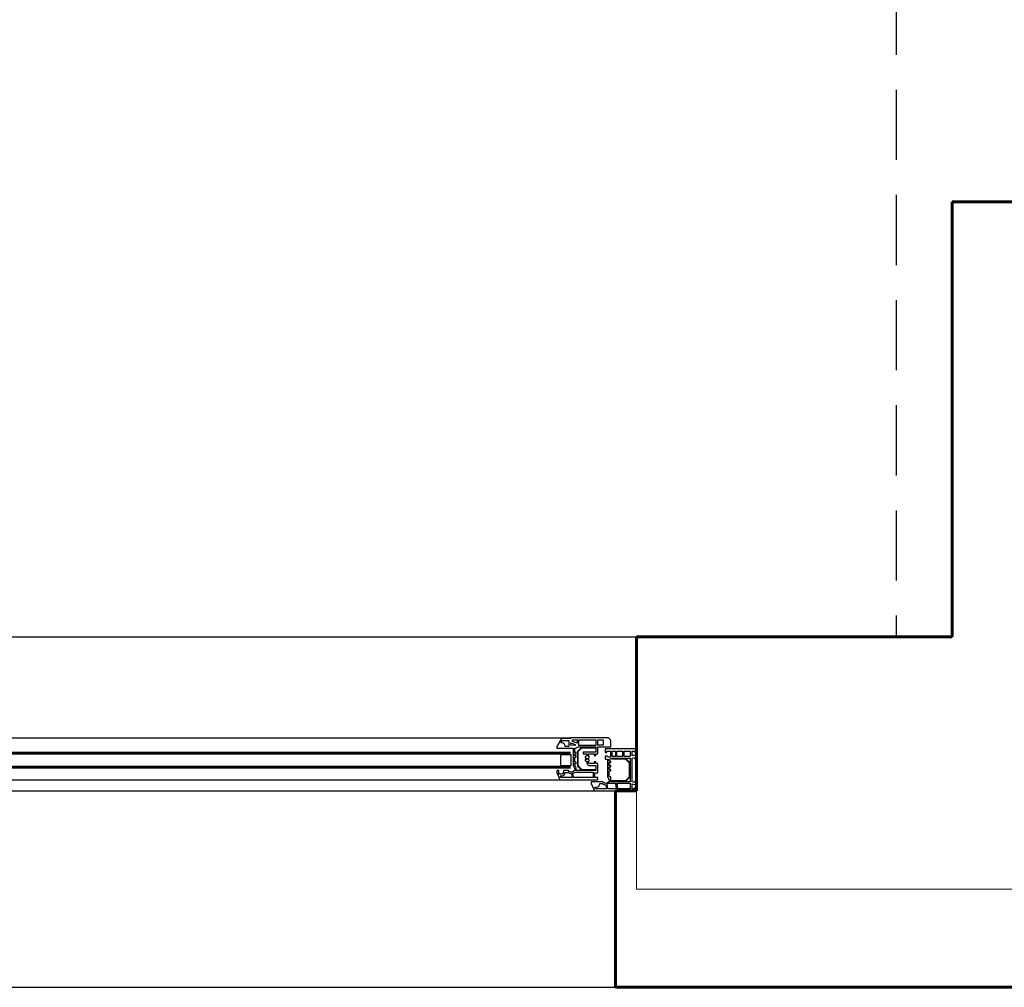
# Model space of a CAD drawing. Header units: millimetres. Extents: x 126553 to 403692, y -95821 to 38049.
# Tile 557 of 656: x 336270 to 336410, y 5993 to 6131. Entities that reach past the tile are written whole.
import ezdxf

# ---------------------------------------------------------------- set-up
doc = ezdxf.new("R2010")
doc.units = ezdxf.units.MM
doc.linetypes.add('DASHED', pattern=[15, 10, -5])
for name, color, linetype, lineweight in [('_(02 CIENKA)', 7, 'Continuous', 13), ('_(04 SREDNIA)', 7, 'Continuous', 25), ('_(05 SREDNIA DASHED)', 7, 'DASHED', 25), ('_(08 NAJGRUBSZA)', 7, 'Continuous', 60)]:
    doc.layers.add(name, color=color, linetype=linetype, lineweight=lineweight)

# ---------------------------------------------------------------- blocks, each defined once
blk = doc.blocks.new('A$C26E57F26')
for p, q in [((6.000000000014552, 0), (113.9999999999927, 0)), ((122.0000000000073, 0), (229.9999999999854, -6.821210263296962e-13)), ((10.93402366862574, -1.599999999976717), (109.0659763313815, -1.599999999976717)), ((126.9340236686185, -1.599999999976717), (225.0659763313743, -1.599999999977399)), ((9.399999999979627, -7.599999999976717), (110.6000000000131, -7.599999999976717)), ((125.3999999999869, -7.599999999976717), (226.6000000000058, -7.599999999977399))]:
    blk.add_line(p, q)
for points in [[(0, 0), (0, -0.5), (0.25, -0.5), (0.25, -0.2999999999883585), (0.6500000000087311, -0.3000000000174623), (0.6499999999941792, -1), (0.2500000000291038, -0.8999999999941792), (0, -0.8999999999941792), (0, -1.399999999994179), (0.25, -1.399999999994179), (0.25, -1.209232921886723), (0.6500000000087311, -1.309232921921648), (0.6500000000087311, -4.690767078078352), (0.25, -4.790767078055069), (0.25, -4.599999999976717), (0, -4.599999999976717), (0, -5.099999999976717), (0.2500000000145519, -5.099999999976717), (0.6500000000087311, -5), (0.6499999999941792, -5.699999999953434), (0.25, -5.699999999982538), (0.25, -5.5), (0, -5.5), (0, -6), (4.5, -6), (4.5, -5.5), (4.25, -5.5), (4.25, -5.699999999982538), (3.75, -5.699999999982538), (3.75, -4.899999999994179, -0.4142135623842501), (3.850000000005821, -4.799999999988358), (3.999999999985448, -4.799999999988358), (4.25, -4.949999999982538), (4.5, -4.949999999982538), (4.5, -4.549999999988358), (4.150000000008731, -4.550000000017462), (4.149999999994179, -2.040983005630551), (3.900000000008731, -1.540983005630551, -0.6943257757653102), (4.822526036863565, -1.299999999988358), (6.465976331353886, -1.299999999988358), (6.465976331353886, -1.049999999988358), (6.000000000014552, 0), (0, 0)], [(236, 0), (236, -0.5), (235.75, -0.5), (235.75, -0.2999999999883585), (235.3499999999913, -0.3000000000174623), (235.3500000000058, -1), (235.7499999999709, -0.8999999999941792), (236, -0.8999999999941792), (236, -1.399999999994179), (235.75, -1.399999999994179), (235.75, -1.209232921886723), (235.3499999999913, -1.309232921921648), (235.3499999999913, -4.690767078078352), (235.75, -4.790767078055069), (235.75, -4.599999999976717), (236, -4.599999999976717), (236, -5.099999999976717), (235.7499999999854, -5.099999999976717), (235.3499999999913, -5), (235.3500000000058, -5.699999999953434), (235.75, -5.699999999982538), (235.75, -5.5), (236, -5.5), (236, -6), (231.5, -6), (231.5, -5.5), (231.75, -5.5), (231.75, -5.699999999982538), (232.25, -5.699999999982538), (232.25, -4.899999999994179, 0.4142135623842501), (232.1499999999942, -4.799999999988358), (232.0000000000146, -4.799999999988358), (231.75, -4.949999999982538), (231.5, -4.949999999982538), (231.5, -4.549999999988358), (231.8499999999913, -4.550000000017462), (231.8500000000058, -2.040983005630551), (232.0999999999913, -1.540983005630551, 0.6943257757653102), (231.1774739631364, -1.299999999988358), (229.5340236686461, -1.299999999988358), (229.5340236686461, -1.049999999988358), (229.9999999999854, 0), (236, 0)], [(0.9000000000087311, -4.699999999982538), (0.9000000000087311, -1.299999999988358), (3.69999999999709, -1.299999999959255), (3.69999999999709, -1.699999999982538), (3.750000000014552, -1.799999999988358), (3.700000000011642, -1.799999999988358), (3.700000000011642, -2.000000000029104), (3.849999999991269, -2), (3.900000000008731, -2.099999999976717), (3.900000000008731, -2.849999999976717), (3.69999999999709, -2.849999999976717), (3.69999999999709, -3.049999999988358), (3.900000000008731, -3.049999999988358), (3.900000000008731, -3.449999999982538), (3.69999999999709, -3.449999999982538), (3.69999999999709, -3.649999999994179), (3.900000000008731, -3.650000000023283), (3.900000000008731, -4.049999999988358), (3.69999999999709, -4.049999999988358), (3.69999999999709, -4.25), (3.899999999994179, -4.25), (3.900000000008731, -4.549999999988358, 0.3393928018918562), (3.620871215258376, -4.699999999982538), (0.9000000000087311, -4.699999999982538)], [(3.00155644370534, -1.100000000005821), (2.901556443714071, -0.2999999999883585), (4.110895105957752, -0.2999999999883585), (4.188247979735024, -0.9188229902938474, -0.6395021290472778), (3.897480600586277, -1.099999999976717), (3.00155644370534, -1.100000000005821)], [(4.38554476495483, -0.884745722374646), (4.312451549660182, -0.2999999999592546), (5.84753099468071, -0.2999999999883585), (5.95847774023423, -0.5499999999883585), (5.74416028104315, -0.5499999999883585, 0.4142135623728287), (5.24416028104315, -1.049999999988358), (4.861223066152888, -1.049999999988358, 0.1837990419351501), (4.38554476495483, -0.884745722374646)], [(115.6144552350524, -0.884745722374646), (115.6875484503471, -0.2999999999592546), (114.1524690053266, -0.2999999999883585), (114.041522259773, -0.5499999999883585), (114.2558397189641, -0.5499999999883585, -0.4142135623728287), (114.7558397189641, -1.049999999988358), (115.1387769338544, -1.049999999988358, -0.1837990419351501), (115.6144552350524, -0.884745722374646)], [(116.9984435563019, -1.100000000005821), (117.0984435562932, -0.2999999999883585), (115.8891048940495, -0.2999999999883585), (115.8117520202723, -0.9188229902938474, 0.6395021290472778), (116.102519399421, -1.099999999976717), (116.9984435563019, -1.100000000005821)], [(119.0015564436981, -1.100000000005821), (118.9015564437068, -0.2999999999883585), (120.1108951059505, -0.2999999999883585), (120.1882479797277, -0.9188229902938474, -0.6395021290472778), (119.897480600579, -1.099999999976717), (119.0015564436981, -1.100000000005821)], [(120.3855447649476, -0.884745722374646), (120.3124515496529, -0.2999999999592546), (121.8475309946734, -0.2999999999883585), (121.958477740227, -0.5499999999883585), (121.7441602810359, -0.5499999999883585, 0.4142135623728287), (121.2441602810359, -1.049999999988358), (120.8612230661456, -1.049999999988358, 0.1837990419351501), (120.3855447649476, -0.884745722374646)], [(231.6144552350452, -0.884745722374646), (231.6875484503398, -0.2999999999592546), (230.1524690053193, -0.2999999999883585), (230.0415222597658, -0.5499999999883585), (230.2558397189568, -0.5499999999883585, -0.4142135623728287), (230.7558397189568, -1.049999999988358), (231.1387769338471, -1.049999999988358, -0.1837990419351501), (231.6144552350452, -0.884745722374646)], [(232.9984435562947, -1.100000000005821), (233.0984435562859, -0.2999999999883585), (231.8891048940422, -0.2999999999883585), (231.811752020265, -0.9188229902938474, 0.6395021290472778), (232.1025193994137, -1.099999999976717), (232.9984435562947, -1.100000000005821)], [(235.0999999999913, -4.699999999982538), (235.0999999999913, -1.299999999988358), (232.3000000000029, -1.299999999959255), (232.3000000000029, -1.699999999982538), (232.2499999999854, -1.799999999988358), (232.2999999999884, -1.799999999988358), (232.2999999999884, -2.000000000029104), (232.1500000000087, -2), (232.0999999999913, -2.099999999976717), (232.0999999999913, -2.849999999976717), (232.3000000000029, -2.849999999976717), (232.3000000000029, -3.049999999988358), (232.0999999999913, -3.049999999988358), (232.0999999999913, -3.449999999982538), (232.3000000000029, -3.449999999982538), (232.3000000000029, -3.649999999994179), (232.0999999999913, -3.650000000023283), (232.0999999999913, -4.049999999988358), (232.3000000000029, -4.049999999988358), (232.3000000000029, -4.25), (232.1000000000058, -4.25), (232.0999999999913, -4.549999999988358, -0.3393928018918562), (232.3791287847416, -4.699999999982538), (235.0999999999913, -4.699999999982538)], [(5.549999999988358, -1.600000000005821), (5.549999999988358, -1.899999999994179), (5.949999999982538, -1.899999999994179), (5.949999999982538, -2.600000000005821), (5.549999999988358, -2.600000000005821), (5.549999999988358, -3.899999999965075), (5.799999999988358, -3.899999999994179), (5.799999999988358, -4.149999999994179), (6.049999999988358, -4.149999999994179), (6.049999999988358, -3.899999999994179), (6.75, -3.899999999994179, -0.4142135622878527), (6.850000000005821, -3.999999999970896), (6.850000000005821, -4.25), (6.75, -4.25), (6.75, -4.449999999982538), (6.850000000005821, -4.5), (6.850000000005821, -4.699999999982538), (6.75, -4.75), (6.75, -4.949999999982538), (6.850000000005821, -4.949999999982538), (6.850000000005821, -5.299999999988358), (6.049999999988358, -5.299999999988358), (6.049999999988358, -5.049999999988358), (5.799999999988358, -5.049999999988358), (5.799999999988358, -5.299999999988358), (5.549999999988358, -5.299999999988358), (5.549999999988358, -6.299999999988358), (3.699999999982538, -6.299999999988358), (3.699999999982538, -7.099999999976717, 0.414213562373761), (4.199999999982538, -7.599999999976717), (9.39999999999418, -7.599999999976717), (9.39999999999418, -7.5), (10.69999999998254, -7.5), (11.39999999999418, -6.350000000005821), (11.39999999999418, -6.100000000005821), (9.049999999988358, -6.100000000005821), (9.049999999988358, -3.640983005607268), (8.799999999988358, -3.140983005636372, -0.6943257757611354), (9.722526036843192, -2.899999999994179), (10.42818394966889, -2.899999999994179), (10.42818394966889, -2.649999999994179, -0.4142135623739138), (10.67818394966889, -2.399999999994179), (11.00344815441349, -2.399999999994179), (11.07001620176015, -2.549999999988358), (11.07001620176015, -2.900000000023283), (11.39999999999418, -2.899999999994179), (11.39999999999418, -2.650000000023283), (10.93402366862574, -1.599999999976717), (5.549999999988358, -1.600000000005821)], [(6.199999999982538, -1.899999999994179), (9.010895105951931, -1.900000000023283), (9.088247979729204, -2.518822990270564, 0.1227813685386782), (8.797480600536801, -2.699999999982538), (6.199999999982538, -2.699999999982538), (6.199999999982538, -1.899999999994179)], [(9.212451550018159, -1.899999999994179), (10.7815546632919, -1.899999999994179), (10.89250140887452, -2.149999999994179), (10.67818394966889, -2.149999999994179, 0.4142135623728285), (10.17818394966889, -2.649999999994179), (9.76122306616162, -2.649999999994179, 0.183799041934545), (9.285544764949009, -2.484745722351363), (9.212451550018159, -1.899999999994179)], [(114.4500000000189, -1.600000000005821), (114.4500000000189, -1.899999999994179), (114.0500000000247, -1.899999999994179), (114.0500000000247, -2.600000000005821), (114.4500000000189, -2.600000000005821), (114.4500000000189, -3.899999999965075), (114.2000000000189, -3.899999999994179), (114.2000000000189, -4.149999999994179), (113.9500000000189, -4.149999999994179), (113.9500000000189, -3.899999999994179), (113.2500000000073, -3.899999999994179, 0.4142135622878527), (113.1500000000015, -3.999999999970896), (113.1500000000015, -4.25), (113.2500000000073, -4.25), (113.2500000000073, -4.449999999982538), (113.1500000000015, -4.5), (113.1500000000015, -4.699999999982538), (113.2500000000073, -4.75), (113.2500000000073, -4.949999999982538), (113.1500000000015, -4.949999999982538), (113.1500000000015, -5.299999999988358), (113.9500000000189, -5.299999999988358), (113.9500000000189, -5.049999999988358), (114.2000000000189, -5.049999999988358), (114.2000000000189, -5.299999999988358), (114.4500000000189, -5.299999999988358), (114.4500000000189, -6.299999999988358), (116.3000000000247, -6.299999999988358), (116.3000000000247, -7.099999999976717, -0.414213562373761), (115.8000000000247, -7.599999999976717), (110.6000000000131, -7.599999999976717), (110.6000000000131, -7.5), (109.3000000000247, -7.5), (108.6000000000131, -6.350000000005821), (108.6000000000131, -6.100000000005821), (110.9500000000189, -6.100000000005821), (110.9500000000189, -3.640983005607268), (111.2000000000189, -3.140983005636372, 0.6943257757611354), (110.2774739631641, -2.899999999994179), (109.5718160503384, -2.899999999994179), (109.5718160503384, -2.649999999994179, 0.4142135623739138), (109.3218160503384, -2.399999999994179), (108.9965518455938, -2.399999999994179), (108.9299837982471, -2.549999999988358), (108.9299837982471, -2.900000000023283), (108.6000000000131, -2.899999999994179), (108.6000000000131, -2.650000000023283), (109.0659763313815, -1.599999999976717), (114.4500000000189, -1.600000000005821)], [(110.7875484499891, -1.899999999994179), (109.2184453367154, -1.899999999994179), (109.1074985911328, -2.149999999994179), (109.3218160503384, -2.149999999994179, -0.4142135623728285), (109.8218160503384, -2.649999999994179), (110.2387769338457, -2.649999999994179, -0.183799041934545), (110.7144552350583, -2.484745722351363), (110.7875484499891, -1.899999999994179)], [(113.8000000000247, -1.899999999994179), (110.9891048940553, -1.900000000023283), (110.9117520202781, -2.518822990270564, -0.1227813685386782), (111.2025193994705, -2.699999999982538), (113.8000000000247, -2.699999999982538), (113.8000000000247, -1.899999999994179)], [(121.5499999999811, -1.600000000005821), (121.5499999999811, -1.899999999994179), (121.9499999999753, -1.899999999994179), (121.9499999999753, -2.600000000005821), (121.5499999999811, -2.600000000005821), (121.5499999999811, -3.899999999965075), (121.7999999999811, -3.899999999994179), (121.7999999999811, -4.149999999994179), (122.0499999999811, -4.149999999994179), (122.0499999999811, -3.899999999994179), (122.7499999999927, -3.899999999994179, -0.4142135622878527), (122.8499999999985, -3.999999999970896), (122.8499999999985, -4.25), (122.7499999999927, -4.25), (122.7499999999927, -4.449999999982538), (122.8499999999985, -4.5), (122.8499999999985, -4.699999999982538), (122.7499999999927, -4.75), (122.7499999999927, -4.949999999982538), (122.8499999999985, -4.949999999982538), (122.8499999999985, -5.299999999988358), (122.0499999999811, -5.299999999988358), (122.0499999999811, -5.049999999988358), (121.7999999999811, -5.049999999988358), (121.7999999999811, -5.299999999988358), (121.5499999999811, -5.299999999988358), (121.5499999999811, -6.299999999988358), (119.6999999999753, -6.299999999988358), (119.6999999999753, -7.099999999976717, 0.414213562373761), (120.1999999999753, -7.599999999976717), (125.3999999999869, -7.599999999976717), (125.3999999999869, -7.5), (126.6999999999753, -7.5), (127.3999999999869, -6.350000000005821), (127.3999999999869, -6.100000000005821), (125.0499999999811, -6.100000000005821), (125.0499999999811, -3.640983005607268), (124.7999999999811, -3.140983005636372, -0.6943257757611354), (125.7225260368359, -2.899999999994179), (126.4281839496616, -2.899999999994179), (126.4281839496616, -2.649999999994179, -0.4142135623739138), (126.6781839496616, -2.399999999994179), (127.0034481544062, -2.399999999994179), (127.0700162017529, -2.549999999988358), (127.0700162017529, -2.900000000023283), (127.3999999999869, -2.899999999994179), (127.3999999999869, -2.650000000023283), (126.9340236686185, -1.599999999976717), (121.5499999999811, -1.600000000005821)], [(122.1999999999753, -1.899999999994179), (125.0108951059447, -1.900000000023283), (125.0882479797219, -2.518822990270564, 0.1227813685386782), (124.7974806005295, -2.699999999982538), (122.1999999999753, -2.699999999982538), (122.1999999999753, -1.899999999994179)], [(125.2124515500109, -1.899999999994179), (126.7815546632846, -1.899999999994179), (126.8925014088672, -2.149999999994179), (126.6781839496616, -2.149999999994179, 0.4142135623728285), (126.1781839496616, -2.649999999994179), (125.7612230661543, -2.649999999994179, 0.183799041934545), (125.2855447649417, -2.484745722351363), (125.2124515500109, -1.899999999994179)], [(230.4500000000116, -1.600000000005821), (230.4500000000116, -1.899999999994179), (230.0500000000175, -1.899999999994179), (230.0500000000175, -2.600000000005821), (230.4500000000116, -2.600000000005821), (230.4500000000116, -3.899999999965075), (230.2000000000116, -3.899999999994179), (230.2000000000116, -4.149999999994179), (229.9500000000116, -4.149999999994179), (229.9500000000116, -3.899999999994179), (229.25, -3.899999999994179, 0.4142135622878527), (229.1499999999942, -3.999999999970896), (229.1499999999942, -4.25), (229.25, -4.25), (229.25, -4.449999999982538), (229.1499999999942, -4.5), (229.1499999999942, -4.699999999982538), (229.25, -4.75), (229.25, -4.949999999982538), (229.1499999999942, -4.949999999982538), (229.1499999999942, -5.299999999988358), (229.9500000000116, -5.299999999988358), (229.9500000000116, -5.049999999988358), (230.2000000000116, -5.049999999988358), (230.2000000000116, -5.299999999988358), (230.4500000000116, -5.299999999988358), (230.4500000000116, -6.299999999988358), (232.3000000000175, -6.299999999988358), (232.3000000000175, -7.099999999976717, -0.414213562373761), (231.8000000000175, -7.599999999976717), (226.6000000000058, -7.599999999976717), (226.6000000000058, -7.5), (225.3000000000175, -7.5), (224.6000000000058, -6.350000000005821), (224.6000000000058, -6.100000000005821), (226.9500000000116, -6.100000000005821), (226.9500000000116, -3.640983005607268), (227.2000000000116, -3.140983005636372, 0.6943257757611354), (226.2774739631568, -2.899999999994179), (225.5718160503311, -2.899999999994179), (225.5718160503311, -2.649999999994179, 0.4142135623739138), (225.3218160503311, -2.399999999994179), (224.9965518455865, -2.399999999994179), (224.9299837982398, -2.549999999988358), (224.9299837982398, -2.900000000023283), (224.6000000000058, -2.899999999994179), (224.6000000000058, -2.650000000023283), (225.0659763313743, -1.599999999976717), (230.4500000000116, -1.600000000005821)], [(226.7875484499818, -1.899999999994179), (225.2184453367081, -1.899999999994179), (225.1074985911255, -2.149999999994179), (225.3218160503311, -2.149999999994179, -0.4142135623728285), (225.8218160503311, -2.649999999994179), (226.2387769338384, -2.649999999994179, -0.183799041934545), (226.714455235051, -2.484745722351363), (226.7875484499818, -1.899999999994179)], [(229.8000000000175, -1.899999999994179), (226.9891048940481, -1.900000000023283), (226.9117520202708, -2.518822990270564, -0.1227813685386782), (227.2025193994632, -2.699999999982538), (229.8000000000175, -2.699999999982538), (229.8000000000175, -1.899999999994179)], [(8.659113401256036, -2.899999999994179, 0.1439330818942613), (8.60000000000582, -3.299999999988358), (8.799999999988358, -3.699999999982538), (8.799999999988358, -3.899999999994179), (8.60000000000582, -3.899999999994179), (8.60000000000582, -4.099999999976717), (8.799999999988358, -4.099999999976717), (8.799999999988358, -4.799999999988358), (8.60000000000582, -4.799999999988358), (8.60000000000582, -5), (8.799999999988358, -5), (8.799999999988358, -5.299999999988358), (8.60000000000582, -5.299999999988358), (8.60000000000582, -5.5), (8.799999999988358, -5.5), (8.799999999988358, -6.08158997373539, 0.09816449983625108), (8.371456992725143, -6.299999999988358), (5.799999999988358, -6.299999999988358), (5.799999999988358, -5.549999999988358), (7.600000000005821, -5.549999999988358), (7.600000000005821, -5.299999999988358), (7.100000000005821, -5.299999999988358), (7.100000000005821, -4.949999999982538), (7.350000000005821, -4.899999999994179), (7.350000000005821, -4.699999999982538), (7.100000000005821, -4.699999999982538), (7.100000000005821, -4.5), (7.350000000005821, -4.5), (7.350000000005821, -4.299999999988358), (7.100000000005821, -4.25), (7.100000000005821, -4, 0.414213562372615), (6.75, -3.649999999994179), (5.799999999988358, -3.649999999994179), (5.799999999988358, -2.899999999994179), (8.659113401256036, -2.899999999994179, 0.1439330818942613)], [(111.3408865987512, -2.899999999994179, -0.1439330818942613), (111.4000000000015, -3.299999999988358), (111.2000000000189, -3.699999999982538), (111.2000000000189, -3.899999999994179), (111.4000000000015, -3.899999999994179), (111.4000000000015, -4.099999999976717), (111.2000000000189, -4.099999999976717), (111.2000000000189, -4.799999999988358), (111.4000000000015, -4.799999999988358), (111.4000000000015, -5), (111.2000000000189, -5), (111.2000000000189, -5.299999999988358), (111.4000000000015, -5.299999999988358), (111.4000000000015, -5.5), (111.2000000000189, -5.5), (111.2000000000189, -6.08158997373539, -0.09816449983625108), (111.6285430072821, -6.299999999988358), (114.2000000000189, -6.299999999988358), (114.2000000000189, -5.549999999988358), (112.4000000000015, -5.549999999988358), (112.4000000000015, -5.299999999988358), (112.9000000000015, -5.299999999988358), (112.9000000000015, -4.949999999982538), (112.6500000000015, -4.899999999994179), (112.6500000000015, -4.699999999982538), (112.9000000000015, -4.699999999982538), (112.9000000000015, -4.5), (112.6500000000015, -4.5), (112.6500000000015, -4.299999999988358), (112.9000000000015, -4.25), (112.9000000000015, -4, -0.414213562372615), (113.2500000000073, -3.649999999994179), (114.2000000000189, -3.649999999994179), (114.2000000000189, -2.899999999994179), (111.3408865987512, -2.899999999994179, -0.1439330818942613)], [(124.6591134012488, -2.899999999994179, 0.1439330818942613), (124.5999999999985, -3.299999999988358), (124.7999999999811, -3.699999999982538), (124.7999999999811, -3.899999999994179), (124.5999999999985, -3.899999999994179), (124.5999999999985, -4.099999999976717), (124.7999999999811, -4.099999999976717), (124.7999999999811, -4.799999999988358), (124.5999999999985, -4.799999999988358), (124.5999999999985, -5), (124.7999999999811, -5), (124.7999999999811, -5.299999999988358), (124.5999999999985, -5.299999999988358), (124.5999999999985, -5.5), (124.7999999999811, -5.5), (124.7999999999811, -6.08158997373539, 0.09816449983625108), (124.3714569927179, -6.299999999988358), (121.7999999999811, -6.299999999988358), (121.7999999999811, -5.549999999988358), (123.5999999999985, -5.549999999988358), (123.5999999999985, -5.299999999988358), (123.0999999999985, -5.299999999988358), (123.0999999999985, -4.949999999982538), (123.3499999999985, -4.899999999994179), (123.3499999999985, -4.699999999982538), (123.0999999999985, -4.699999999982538), (123.0999999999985, -4.5), (123.3499999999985, -4.5), (123.3499999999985, -4.299999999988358), (123.0999999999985, -4.25), (123.0999999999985, -4, 0.414213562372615), (122.7499999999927, -3.649999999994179), (121.7999999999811, -3.649999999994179), (121.7999999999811, -2.899999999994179), (124.6591134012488, -2.899999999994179, 0.1439330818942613)], [(227.340886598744, -2.899999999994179, -0.1439330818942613), (227.3999999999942, -3.299999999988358), (227.2000000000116, -3.699999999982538), (227.2000000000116, -3.899999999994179), (227.3999999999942, -3.899999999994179), (227.3999999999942, -4.099999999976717), (227.2000000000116, -4.099999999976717), (227.2000000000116, -4.799999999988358), (227.3999999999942, -4.799999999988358), (227.3999999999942, -5), (227.2000000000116, -5), (227.2000000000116, -5.299999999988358), (227.3999999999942, -5.299999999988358), (227.3999999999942, -5.5), (227.2000000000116, -5.5), (227.2000000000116, -6.08158997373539, -0.09816449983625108), (227.6285430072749, -6.299999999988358), (230.2000000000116, -6.299999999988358), (230.2000000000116, -5.549999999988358), (228.3999999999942, -5.549999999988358), (228.3999999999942, -5.299999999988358), (228.8999999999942, -5.299999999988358), (228.8999999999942, -4.949999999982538), (228.6499999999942, -4.899999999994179), (228.6499999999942, -4.699999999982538), (228.8999999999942, -4.699999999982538), (228.8999999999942, -4.5), (228.6499999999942, -4.5), (228.6499999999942, -4.299999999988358), (228.8999999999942, -4.25), (228.8999999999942, -4, -0.414213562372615), (229.25, -3.649999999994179), (230.2000000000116, -3.649999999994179), (230.2000000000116, -2.899999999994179), (227.340886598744, -2.899999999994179, -0.1439330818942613)], [(9.64999999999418, -6.350000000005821), (10.17818394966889, -6.350000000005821, 0.4142135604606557), (10.67266641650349, -6.849999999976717), (10.80298017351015, -6.850000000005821), (10.58993669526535, -7.199999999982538), (9.64999999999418, -7.199999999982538), (9.64999999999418, -6.350000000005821)], [(110.3500000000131, -6.350000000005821), (109.8218160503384, -6.350000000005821, -0.4142135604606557), (109.3273335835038, -6.849999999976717), (109.1970198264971, -6.850000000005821), (109.4100633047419, -7.199999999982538), (110.3500000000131, -7.199999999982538), (110.3500000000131, -6.350000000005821)], [(125.6499999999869, -6.350000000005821), (126.1781839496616, -6.350000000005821, 0.4142135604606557), (126.6726664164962, -6.849999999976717), (126.8029801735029, -6.850000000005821), (126.5899366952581, -7.199999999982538), (125.6499999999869, -7.199999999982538), (125.6499999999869, -6.350000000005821)], [(226.3500000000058, -6.350000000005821), (225.8218160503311, -6.350000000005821, -0.4142135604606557), (225.3273335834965, -6.849999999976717), (225.1970198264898, -6.850000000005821), (225.4100633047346, -7.199999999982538), (226.3500000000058, -7.199999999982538), (226.3500000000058, -6.350000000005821)]]:
    blk.add_lwpolyline(points, format="xyb", close=True)
for points in [[(120.4999999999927, -6), (115.5000000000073, -6), (115.5000000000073, -5.5), (115.7500000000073, -5.5), (115.7500000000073, -5.699999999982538), (116.2500000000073, -5.699999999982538), (116.2500000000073, -4.899999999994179, 0.4142135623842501), (116.1500000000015, -4.799999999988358), (116.0000000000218, -4.799999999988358), (115.7500000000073, -4.949999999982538), (115.5000000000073, -4.949999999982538), (115.5000000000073, -4.549999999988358), (115.8499999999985, -4.550000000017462), (115.8500000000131, -2.040983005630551), (116.0999999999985, -1.540983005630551, 0.6943257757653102), (115.1774739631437, -1.299999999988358), (113.5340236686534, -1.299999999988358), (113.5340236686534, -1.049999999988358), (113.9999999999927, 0)], [(120.4999999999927, -6), (120.4999999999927, -5.5), (120.2499999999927, -5.5), (120.2499999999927, -5.699999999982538), (119.7499999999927, -5.699999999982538), (119.7499999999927, -4.899999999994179, -0.4142135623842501), (119.8499999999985, -4.799999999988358), (119.9999999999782, -4.799999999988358), (120.2499999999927, -4.949999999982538), (120.4999999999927, -4.949999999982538), (120.4999999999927, -4.549999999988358), (120.1500000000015, -4.550000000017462), (120.1499999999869, -2.040983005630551), (119.9000000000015, -1.540983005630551, -0.6943257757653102), (120.8225260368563, -1.299999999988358), (122.4659763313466, -1.299999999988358), (122.4659763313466, -1.049999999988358), (122.0000000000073, 0)], [(116.3000000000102, -1.299999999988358), (116.3000000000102, -1.699999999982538), (116.2499999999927, -1.799999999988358), (116.2999999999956, -1.799999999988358), (116.2999999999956, -2.000000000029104), (116.150000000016, -2), (116.0999999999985, -2.099999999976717), (116.0999999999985, -2.849999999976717), (116.3000000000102, -2.849999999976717), (116.3000000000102, -3.049999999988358), (116.0999999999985, -3.049999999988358), (116.0999999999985, -3.449999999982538), (116.3000000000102, -3.449999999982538), (116.3000000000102, -3.649999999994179), (116.0999999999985, -3.650000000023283), (116.0999999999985, -4.049999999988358), (116.3000000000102, -4.049999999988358), (116.3000000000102, -4.25), (116.1000000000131, -4.25), (116.0999999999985, -4.549999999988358, -0.3393928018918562), (116.3791287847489, -4.699999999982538), (116.3791287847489, -4.699999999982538), (119.6208712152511, -4.699999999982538, -0.3393928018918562), (119.9000000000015, -4.549999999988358), (119.8999999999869, -4.25), (119.6999999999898, -4.25), (119.6999999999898, -4.049999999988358), (119.9000000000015, -4.049999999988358), (119.9000000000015, -3.650000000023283), (119.6999999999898, -3.649999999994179), (119.6999999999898, -3.449999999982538), (119.9000000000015, -3.449999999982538), (119.9000000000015, -3.049999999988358), (119.6999999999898, -3.049999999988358), (119.6999999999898, -2.849999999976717), (119.9000000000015, -2.849999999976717), (119.9000000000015, -2.099999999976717), (119.849999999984, -2), (119.7000000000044, -2.000000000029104), (119.7000000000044, -1.799999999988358), (119.7500000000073, -1.799999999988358), (119.6999999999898, -1.699999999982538), (119.6999999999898, -1.299999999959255), (116.3000000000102, -1.299999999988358)]]:
    blk.add_lwpolyline(points, format="xyb")
blk.add_lwpolyline([(122.0000000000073, 0), (113.9999999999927, 0), (113.9999999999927, 0)])
for points in [[(0.9000000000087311, -1.099999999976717), (0.8999999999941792, -0.2999999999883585), (2.700000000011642, -0.3000000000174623), (2.798461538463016, -1.099999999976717), (0.9000000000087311, -1.099999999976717)], [(117.2015384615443, -1.099999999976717), (117.3000000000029, -0.2999999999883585), (118.7000000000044, -0.3000000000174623), (118.7984615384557, -1.099999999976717), (117.2015384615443, -1.099999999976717)], [(235.0999999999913, -1.099999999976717), (235.1000000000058, -0.2999999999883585), (233.2999999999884, -0.3000000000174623), (233.201538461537, -1.099999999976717), (235.0999999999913, -1.099999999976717)], [(9.39999999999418, -5.199999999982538), (9.39999999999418, -3.600000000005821), (10.79999999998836, -3.600000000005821), (10.79999999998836, -5.199999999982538)], [(110.6000000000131, -5.199999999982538), (110.6000000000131, -3.600000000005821), (109.2000000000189, -3.600000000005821), (109.2000000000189, -5.199999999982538)], [(125.3999999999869, -5.199999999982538), (125.3999999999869, -3.600000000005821), (126.7999999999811, -3.600000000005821), (126.7999999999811, -5.199999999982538)], [(226.6000000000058, -5.199999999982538), (226.6000000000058, -3.600000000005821), (225.2000000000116, -3.600000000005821), (225.2000000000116, -5.199999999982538)], [(1.80000000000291, -5.699999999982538), (0.9000000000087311, -5.699999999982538), (0.8999999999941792, -4.899999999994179), (1.80000000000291, -4.899999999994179), (1.80000000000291, -5.699999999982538)], [(2, -4.899999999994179), (2.80000000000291, -4.899999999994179), (2.80000000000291, -5.699999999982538), (2, -5.699999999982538), (2, -4.899999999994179)], [(3, -4.899999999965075), (3.5, -4.899999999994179), (3.5, -5.699999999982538), (3, -5.699999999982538), (3, -4.899999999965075)], [(117.0000000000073, -4.899999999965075), (116.5000000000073, -4.899999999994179), (116.5000000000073, -5.699999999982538), (117.0000000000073, -5.699999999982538), (117.0000000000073, -4.899999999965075)], [(117.9000000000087, -4.899999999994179), (117.2000000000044, -4.899999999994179), (117.2000000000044, -5.699999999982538), (117.9000000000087, -5.699999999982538), (117.9000000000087, -4.899999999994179)], [(118.0999999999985, -4.899999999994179), (118.7999999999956, -4.899999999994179), (118.7999999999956, -5.699999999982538), (118.0999999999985, -5.699999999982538), (118.0999999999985, -4.899999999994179)], [(118.9999999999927, -4.899999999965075), (119.4999999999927, -4.899999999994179), (119.4999999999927, -5.699999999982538), (118.9999999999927, -5.699999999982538), (118.9999999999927, -4.899999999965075)], [(233, -4.899999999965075), (232.5, -4.899999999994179), (232.5, -5.699999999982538), (233, -5.699999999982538), (233, -4.899999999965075)], [(234, -4.899999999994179), (233.1999999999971, -4.899999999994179), (233.1999999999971, -5.699999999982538), (234, -5.699999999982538), (234, -4.899999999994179)], [(234.1999999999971, -5.699999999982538), (235.0999999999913, -5.699999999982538), (235.1000000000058, -4.899999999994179), (234.1999999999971, -4.899999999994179), (234.1999999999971, -5.699999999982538)], [(5.549999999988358, -6.549999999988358), (5.549999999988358, -7.299999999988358), (4.75, -7.299999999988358), (4.75, -6.549999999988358), (5.549999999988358, -6.549999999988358)], [(8.25, -6.5), (8.25, -7.299999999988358), (5.799999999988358, -7.299999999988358), (5.799999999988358, -6.5), (8.25, -6.5)], [(8.500000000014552, -6.799999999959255), (9.14999999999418, -7.045499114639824), (9.14999999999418, -7.299999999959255), (8.5, -7.299999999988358), (8.500000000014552, -6.799999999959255)], [(8.758876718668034, -6.500622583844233), (9.39999999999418, -6.54558886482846), (9.39999999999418, -6.87268477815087), (8.75, -6.627185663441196), (8.758876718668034, -6.500622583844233)], [(111.2411232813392, -6.500622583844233), (110.6000000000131, -6.54558886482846), (110.6000000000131, -6.87268477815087), (111.2500000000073, -6.627185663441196), (111.2411232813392, -6.500622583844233)], [(111.4999999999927, -6.799999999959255), (110.8500000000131, -7.045499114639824), (110.8500000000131, -7.299999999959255), (111.5000000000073, -7.299999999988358), (111.4999999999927, -6.799999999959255)], [(111.7500000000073, -6.5), (111.7500000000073, -7.299999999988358), (114.2000000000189, -7.299999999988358), (114.2000000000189, -6.5), (111.7500000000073, -6.5)], [(114.4500000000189, -6.549999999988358), (114.4500000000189, -7.299999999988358), (115.2500000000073, -7.299999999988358), (115.2500000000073, -6.549999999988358), (114.4500000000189, -6.549999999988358)], [(121.5499999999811, -6.549999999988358), (121.5499999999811, -7.299999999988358), (120.7499999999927, -7.299999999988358), (120.7499999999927, -6.549999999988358), (121.5499999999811, -6.549999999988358)], [(124.2499999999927, -6.5), (124.2499999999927, -7.299999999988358), (121.7999999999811, -7.299999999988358), (121.7999999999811, -6.5), (124.2499999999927, -6.5)], [(124.5000000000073, -6.799999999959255), (125.1499999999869, -7.045499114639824), (125.1499999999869, -7.299999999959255), (124.4999999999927, -7.299999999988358), (124.5000000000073, -6.799999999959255)], [(124.7588767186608, -6.500622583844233), (125.3999999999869, -6.54558886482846), (125.3999999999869, -6.87268477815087), (124.7499999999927, -6.627185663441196), (124.7588767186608, -6.500622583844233)], [(227.241123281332, -6.500622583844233), (226.6000000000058, -6.54558886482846), (226.6000000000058, -6.87268477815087), (227.25, -6.627185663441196), (227.241123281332, -6.500622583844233)], [(227.4999999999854, -6.799999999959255), (226.8500000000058, -7.045499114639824), (226.8500000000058, -7.299999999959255), (227.5, -7.299999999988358), (227.4999999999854, -6.799999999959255)], [(227.75, -6.5), (227.75, -7.299999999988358), (230.2000000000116, -7.299999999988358), (230.2000000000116, -6.5), (227.75, -6.5)], [(230.4500000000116, -6.549999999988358), (230.4500000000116, -7.299999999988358), (231.25, -7.299999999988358), (231.25, -6.549999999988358), (230.4500000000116, -6.549999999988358)]]:
    blk.add_lwpolyline(points, close=True)
for points, const_width in [([(3.600000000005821, -1.424999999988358), (1.551776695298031, -1.424999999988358), (1.024999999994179, -1.95177669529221), (1.024999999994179, -4.04822330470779), (1.551776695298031, -4.574999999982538), (3.600000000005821, -4.574999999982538)], 0.25), ([(232.3999999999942, -1.424999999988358), (234.448223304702, -1.424999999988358), (234.9750000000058, -1.95177669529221), (234.9750000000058, -4.04822330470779), (234.448223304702, -4.574999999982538), (232.3999999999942, -4.574999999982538)], 0.25), ([(5.799999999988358, -3.024999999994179), (7.848223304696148, -3.024999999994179), (8.375, -3.551776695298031), (8.375, -5.648223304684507), (7.848223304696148, -6.174999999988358), (5.799999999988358, -6.174999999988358)], 0.25), ([(9.39999999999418, -3.399999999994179), (110.6000000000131, -3.399999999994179)], 0.4), ([(114.2000000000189, -3.024999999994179), (112.1517766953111, -3.024999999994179), (111.6250000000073, -3.551776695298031), (111.6250000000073, -5.648223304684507), (112.1517766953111, -6.174999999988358), (114.2000000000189, -6.174999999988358)], 0.25), ([(121.7999999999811, -3.024999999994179), (123.8482233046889, -3.024999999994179), (124.3749999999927, -3.551776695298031), (124.3749999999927, -5.648223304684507), (123.8482233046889, -6.174999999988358), (121.7999999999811, -6.174999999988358)], 0.25), ([(125.3999999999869, -3.399999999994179), (226.6000000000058, -3.400000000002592)], 0.4), ([(230.2000000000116, -3.024999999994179), (228.1517766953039, -3.024999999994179), (227.625, -3.551776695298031), (227.625, -5.648223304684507), (228.1517766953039, -6.174999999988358), (230.2000000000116, -6.174999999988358)], 0.25), ([(9.39999999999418, -5.399999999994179), (110.6000000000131, -5.399999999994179)], 0.4), ([(125.3999999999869, -5.399999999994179), (226.6000000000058, -5.400000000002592)], 0.4)]:
    blk.add_lwpolyline(points, dxfattribs=dict(const_width=const_width))
at = {"const_width": 0.25}
blk.add_lwpolyline([(116.5041287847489, -4.574999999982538), (119.4958712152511, -4.574999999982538), (119.4958712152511, -1.424999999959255), (116.5041287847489, -1.424999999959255)], close=True, dxfattribs=at)

msp = doc.modelspace()

# ---------------------------------------------------------------- linework, layer by layer
at = {"layer": '_(02 CIENKA)'}
for p in [(336357.6840924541, 6020.95785169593), (336481.6840924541, 6006.95785169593)]:
    msp.add_line(p, (336357.6840924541, 6006.95785169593), dxfattribs=at)
at = {"layer": '_(04 SREDNIA)'}
for p, q in [((336121.6840924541, 6042.95785169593), (336357.6840924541, 6042.95785169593)), ((336124.6840924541, 5992.95785169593), (336354.6840924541, 5992.95785169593))]:
    msp.add_line(p, q, dxfattribs=at)
at = {"layer": '_(05 SREDNIA DASHED)'}
msp.add_line((336394.6840924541, 7650.95785169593), (336394.6840924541, 6042.95785169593), dxfattribs=at)
at = {"layer": '_(08 NAJGRUBSZA)'}
for p, q in [((336411.6840924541, 6104.95785169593), (336402.6840924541, 6104.95785169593)), ((336402.6840924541, 6104.95785169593), (336402.6840924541, 6042.95785169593)), ((336357.6840924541, 6020.95785169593), (336357.6840924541, 6042.95785169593)), ((336402.6840924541, 6042.95785169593), (336357.6840924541, 6042.95785169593)), ((336354.6840924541, 6020.95785169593), (336354.6840924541, 5992.95785169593)), ((336354.6840924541, 6020.95785169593), (336357.6840924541, 6020.95785169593)), ((336484.6840924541, 5992.95785169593), (336354.6840924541, 5992.95785169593))]:
    msp.add_line(p, q, dxfattribs=at)

# ---------------------------------------------------------------- block references
at = {"layer": '_(04 SREDNIA)', "xscale": -1, "rotation": 180}
msp.add_blockref('A$C26E57F26', (336121.6840924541, 6020.95785169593), dxfattribs=at)

doc.saveas('drawing.dxf')
